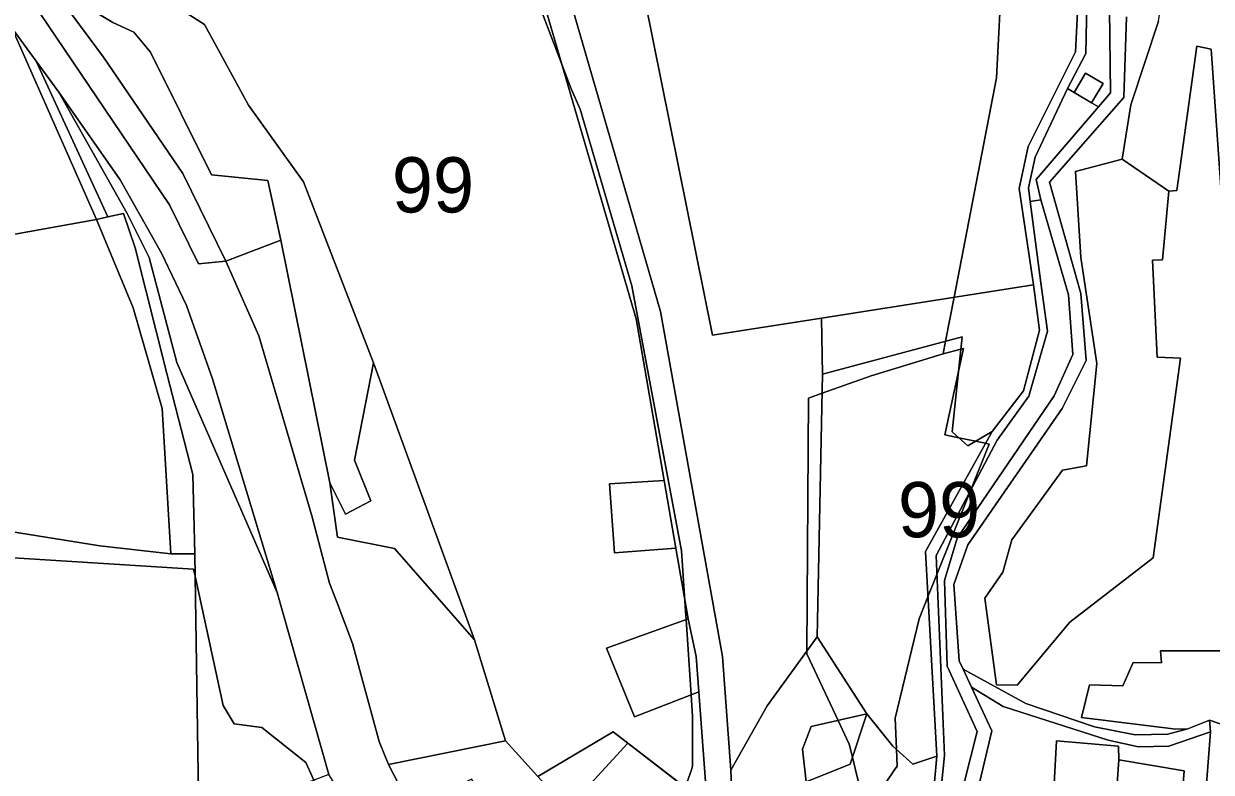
# Model space of a CAD drawing. Extents: x -477304 to -465429, y -1159113 to -1149210.
# Drawn here: x -475461.1 to -475138.7, y -1152000.7 to -1151797.3 of the extents above; entities that cross this region are included whole.
import ezdxf

# ---------------------------------------------------------------- set-up
doc = ezdxf.new("R2010")
doc.units = 0
for name, color, linetype in [('BPEJ_s', 7, 'Continuous'), ('orna_s', 7, 'Continuous'), ('ostatni_s', 7, 'Continuous'), ('PUPFL_s', 7, 'Continuous'), ('trav_porost_s', 7, 'Continuous'), ('voda_s', 7, 'Continuous'), ('zahrada_s', 7, 'Continuous')]:
    doc.layers.add(name, color=color, linetype=linetype)

msp = doc.modelspace()

# ---------------------------------------------------------------- linework, layer by layer
at = {"layer": 'BPEJ_s'}
for points in [[(-475231.33, -1152009.78), (-475224.68, -1152000), (-475224, -1151999), (-475224.18, -1151994.42), (-475224.5, -1151986), (-475218, -1151959), (-475215.61, -1151953.02), (-475213.18, -1151946.95), (-475203.99, -1151923.98), (-475199, -1151911.5), (-475199.98, -1151911.3), (-475202.66, -1151910.74), (-475207.23, -1151909.78), (-475211, -1151909), (-475207.23, -1151891.3), (-475206, -1151885.5), (-475206.65, -1151885.68), (-475211.5, -1151887), (-475210.84, -1151883.59), (-475208.53, -1151871.62), (-475197, -1151812), (-475195.5, -1151782)], [(-475195.5, -1151782), (-475197, -1151812), (-475208.53, -1151871.62), (-475210.84, -1151883.59), (-475211.5, -1151887)], [(-475322, -1151790), (-475314.95, -1151808.56), (-475312.5, -1151815), (-475310, -1151820.5), (-475296, -1151868.5), (-475282.5, -1151940.5), (-475281.6, -1151954.06), (-475281.41, -1151956.88), (-475281.25, -1151959.2), (-475279.89, -1151979.66), (-475279.5, -1151985.5), (-475279.5, -1151999), (-475279.85, -1152000), (-475281.52, -1152004.79), (-475297.06, -1151992.81), (-475301.06, -1151989.73), (-475321.53, -1152001.79), (-475330.3, -1151992.1), (-475338.72, -1151964.72), (-475366.12, -1151889.44), (-475371.31, -1151915.9), (-475366.87, -1151926.97), (-475373.73, -1151930.55), (-475378, -1151922.07), (-475391.29, -1151856.07), (-475406.28, -1151861.78), (-475413.65, -1151862.54), (-475421.5, -1151846.5), (-475461, -1151788)], [(-475461, -1151788), (-475421.5, -1151846.5), (-475413.65, -1151862.54), (-475406.28, -1151861.78), (-475391.29, -1151856.07), (-475378, -1151922.07), (-475373.73, -1151930.55), (-475366.87, -1151926.97), (-475371.31, -1151915.9), (-475366.12, -1151889.44), (-475338.72, -1151964.72), (-475330.3, -1151992.1), (-475321.53, -1152001.79), (-475301.06, -1151989.73), (-475297.06, -1151992.81), (-475326.35, -1152024.66)], [(-475326.35, -1152024.66), (-475297.06, -1151992.81), (-475281.52, -1152004.79), (-475279.85, -1152000), (-475279.5, -1151999), (-475279.5, -1151985.5), (-475279.89, -1151979.66), (-475281.25, -1151959.2), (-475281.41, -1151956.88), (-475281.6, -1151954.06), (-475282.5, -1151940.5), (-475296, -1151868.5), (-475310, -1151820.5), (-475312.5, -1151815), (-475314.95, -1151808.56), (-475322, -1151790)], [(-475233.06, -1152009.2), (-475235.3, -1152000), (-475236.13, -1151996.57), (-475237, -1151993), (-475240.02, -1151986.57), (-475248.5, -1151968.5), (-475248.49, -1151967.7), (-475248, -1151899), (-475244.31, -1151897.7), (-475231, -1151893), (-475211.5, -1151887), (-475206.65, -1151885.68), (-475206, -1151885.5), (-475207.23, -1151891.3), (-475211, -1151909), (-475207.23, -1151909.78), (-475202.66, -1151910.74), (-475199.98, -1151911.3), (-475199, -1151911.5), (-475203.99, -1151923.98), (-475213.18, -1151946.95), (-475215.61, -1151953.02), (-475218, -1151959), (-475224.5, -1151986), (-475224.18, -1151994.42), (-475224, -1151999), (-475224.68, -1152000), (-475231.33, -1152009.78)], [(-475211.5, -1151887), (-475231, -1151893), (-475244.31, -1151897.7), (-475248, -1151899), (-475248.49, -1151967.7), (-475248.5, -1151968.5), (-475240.02, -1151986.57), (-475237, -1151993), (-475236.13, -1151996.57), (-475235.3, -1152000), (-475233.06, -1152009.2)], [(-475487, -1151941), (-475415, -1151945.5), (-475414.6, -1151947.35), (-475407, -1151982.5), (-475404, -1151987.5), (-475396.5, -1151988.5), (-475384.5, -1151998), (-475383.6, -1152000), (-475382.33, -1152002.8), (-475377.5, -1152013.5), (-475358.77, -1152035.21), (-475355.5, -1152039), (-475355.82, -1152039.42), (-475373.31, -1152062.24), (-475379.9, -1152070.84), (-475426, -1152131), (-475430.43, -1152132.97), (-475472.66, -1152106.29)], [(-475383.6, -1152000), (-475384.5, -1151998), (-475396.5, -1151988.5), (-475404, -1151987.5), (-475407, -1151982.5), (-475414.6, -1151947.35), (-475415, -1151945.5), (-475487, -1151941)], [(-475472.66, -1152106.29), (-475430.43, -1152132.97), (-475426, -1152131), (-475379.9, -1152070.84), (-475373.31, -1152062.24), (-475355.82, -1152039.42), (-475355.5, -1152039), (-475358.77, -1152035.21), (-475377.5, -1152013.5), (-475382.33, -1152002.8), (-475383.6, -1152000)]]:
    msp.add_lwpolyline(points, dxfattribs=at)
at = {"layer": 'orna_s'}
msp.add_lwpolyline([(-475139.16, -1151986.49), (-475133.1, -1151988.61), (-475128.9, -1151980.81), (-475105.28, -1151979.45), (-475128.29, -1152001.19), (-475120.6, -1152011.02), (-475139.78, -1152018.66), (-475139.46, -1152014.47), (-475140.81, -1152014.37), (-475138.93, -1151989.67)], close=True, dxfattribs=at)
at = {"layer": 'ostatni_s'}
for points in [[(-475458.7, -1151780.32), (-475439.42, -1151806.39), (-475417.93, -1151838.02), (-475406.28, -1151861.78), (-475397.24, -1151882.14), (-475382.9, -1151931), (-475378.08, -1151949.33), (-475376.04, -1151954.6), (-475371.83, -1151965.73), (-475364.65, -1151992.32), (-475362.08, -1151998.59), (-475352.4, -1152017.31), (-475339.46, -1152037.62), (-475334.59, -1152045.27), (-475316.02, -1152071.73), (-475313.23, -1152075.42), (-475310.22, -1152079.4), (-475308.15, -1152082.15), (-475295.95, -1152103.46), (-475290.79, -1152114.87), (-475288.76, -1152120.11), (-475284.88, -1152136.46), (-475281.84, -1152157.03)], [(-475172.37, -1151787.04), (-475172.71, -1151805.42), (-475177.71, -1151814.9), (-475186.51, -1151833.53), (-475188.31, -1151841.88), (-475187.84, -1151845.56), (-475185, -1151867.68), (-475183.15, -1151880.85), (-475188.25, -1151898.48), (-475196.86, -1151910.48), (-475213.4, -1151941.79), (-475211.09, -1151996.08), (-475216.42, -1152048.5)], [(-475214.92, -1152015.25), (-475213.17, -1151996.32), (-475216.3, -1151940.7), (-475198.22, -1151908.13), (-475189.7, -1151897.03), (-475185.29, -1151880.53), (-475186.97, -1151868.2), (-475190.86, -1151842.11), (-475188.44, -1151830.68), (-475175.52, -1151804.89), (-475174.66, -1151786.81)], [(-475302.31, -1152201.39), (-475296.69, -1152179.37), (-475295.86, -1152161.47), (-475299.98, -1152137.13), (-475308.27, -1152111.78), (-475311.46, -1152105.31), (-475313.73, -1152100.71), (-475318.38, -1152093.7), (-475328.85, -1152077.92), (-475358.7, -1152032.17), (-475378.28, -1152001.27), (-475390.79, -1151957.31), (-475392.33, -1151951.84), (-475409.9, -1151893.75), (-475416.89, -1151873.9), (-475423.7, -1151859.61), (-475434.93, -1151839.7), (-475451.59, -1151815.92), (-475457.74, -1151807.45), (-475464.33, -1151798.38)]]:
    msp.add_lwpolyline(points, dxfattribs=at)
for points in [[(-475315.73, -1151780.56), (-475288.24, -1151875.51), (-475271.38, -1151969.21), (-475269.17, -1152000.08), (-475268.85, -1152006.89), (-475266.88, -1152018.57), (-475266.23, -1152036.1), (-475265.01, -1152053.3), (-475261, -1152076.84), (-475260.3, -1152079.12), (-475259.99, -1152081.04), (-475269.13, -1152073.43), (-475271.13, -1152046.01), (-475274.06, -1152025.96), (-475275.3, -1152012.43), (-475275.58, -1152009.37), (-475277.82, -1151978.86), (-475278.51, -1151969.18), (-475280.74, -1151959.02), (-475284.06, -1151939.79), (-475287.23, -1151921.42), (-475294.85, -1151877.51), (-475322.82, -1151781.55), (-475316.12, -1151779.25)], [(-475175.92, -1151815.96), (-475172.8, -1151810.71), (-475168.07, -1151813.53), (-475171.19, -1151818.77)], [(-475451.59, -1151815.92), (-475434.93, -1151839.7), (-475423.7, -1151859.61), (-475416.89, -1151873.9), (-475409.9, -1151893.75), (-475392.33, -1151951.84), (-475419.53, -1151889.37), (-475427.09, -1151860.84), (-475433.07, -1151848.9)], [(-475213.4, -1151941.79), (-475196.86, -1151910.48), (-475188.25, -1151898.48), (-475183.15, -1151880.85), (-475185, -1151867.68), (-475187.84, -1151845.56), (-475184.97, -1151845.15), (-475177.47, -1151870.96), (-475176.25, -1151887.17), (-475181.35, -1151898.38), (-475207.72, -1151937.04), (-475211.1, -1151948.54), (-475210.42, -1151971.81), (-475202.27, -1151989.57), (-475211.43, -1152025.71), (-475207.83, -1152037.88), (-475219.47, -1152065.12), (-475220.83, -1152055.24), (-475216.42, -1152048.5), (-475211.09, -1151996.08)], [(-475244.2, -1151892.54), (-475244.47, -1151877.31), (-475186.97, -1151868.2), (-475185.29, -1151880.53), (-475189.7, -1151897.03), (-475198.22, -1151908.13), (-475204.79, -1151911.99), (-475209, -1151908.19), (-475206.3, -1151882.37)], [(-475302.06, -1151922.27), (-475287.23, -1151921.42), (-475284.06, -1151939.79), (-475300.68, -1151941.1)], [(-475277.82, -1151978.86), (-475295.31, -1151985.62), (-475302.91, -1151967), (-475280.74, -1151959.02), (-475278.51, -1151969.18)], [(-475195.18, -1151982.78), (-475203.79, -1151977.53), (-475206.09, -1151972.62), (-475189.05, -1151982.02), (-475170.42, -1151988.31), (-475159.37, -1151990.51), (-475150.44, -1151990.35), (-475145.06, -1151988.84), (-475139.16, -1151986.49), (-475138.93, -1151989.67), (-475150.21, -1151993.54), (-475158.46, -1151993.76), (-475166.71, -1151991.95)], [(-475247.28, -1151988.21), (-475232.17, -1151984.8), (-475236.77, -1151998.47), (-475248.64, -1152003.31), (-475249.65, -1151994.37)], [(-475146.34, -1152003.71), (-475141.65, -1152004.07), (-475142.45, -1152014.24), (-475140.81, -1152014.37), (-475139.46, -1152014.47), (-475139.78, -1152018.66), (-475150.45, -1152017.83), (-475150.12, -1152013.64), (-475156.01, -1152013.5), (-475164.98, -1152012.8), (-475164.28, -1152003.83), (-475163.81, -1151997.27), (-475146.07, -1152000.32)]]:
    msp.add_lwpolyline(points, close=True, dxfattribs=at)
at = {"layer": 'PUPFL_s'}
for points in [[(-475464.33, -1151798.38), (-475441.38, -1151850.51), (-475474.19, -1151856.34), (-475522.5, -1151778.37), (-475519.72, -1151767.14), (-475502.82, -1151746.43), (-475487.51, -1151766.47)], [(-475438.75, -1151768.95), (-475431.2, -1151785.23), (-475412.02, -1151797.48), (-475400.06, -1151819.39), (-475385.15, -1151840.23), (-475366.12, -1151889.44), (-475371.31, -1151915.9), (-475366.87, -1151926.97), (-475373.73, -1151930.55), (-475378, -1151922.07), (-475391.29, -1151856.07), (-475394.81, -1151839.88), (-475410.15, -1151838.38), (-475426.7, -1151805.01), (-475431.2, -1151799.55), (-475436.91, -1151796.96), (-475450.11, -1151788.94), (-475454.61, -1151780.26), (-475458.42, -1151775.81)], [(-475431.2, -1151799.55), (-475426.7, -1151805.01), (-475410.15, -1151838.38), (-475394.81, -1151839.88), (-475391.29, -1151856.07), (-475406.28, -1151861.78), (-475417.93, -1151838.02), (-475439.42, -1151806.39), (-475458.7, -1151780.32), (-475460.72, -1151776.51), (-475458.42, -1151775.81), (-475454.61, -1151780.26), (-475450.11, -1151788.94), (-475436.91, -1151796.96)], [(-475244.47, -1151877.31), (-475244.2, -1151892.54), (-475245.71, -1151963.84), (-475259.24, -1151982.62), (-475269.17, -1152000.08), (-475271.38, -1151969.21), (-475288.24, -1151875.51), (-475315.73, -1151780.56), (-475294.85, -1151778.9), (-475274.07, -1151881.88)], [(-475464.33, -1151798.38), (-475457.74, -1151807.45), (-475438.26, -1151849.76), (-475441.38, -1151850.51)], [(-475427.09, -1151860.84), (-475419.53, -1151889.37), (-475392.33, -1151951.84), (-475390.79, -1151957.31), (-475378.28, -1152001.27), (-475390.48, -1152005.88), (-475413.61, -1152013.19), (-475414.69, -1151941.3), (-475415.24, -1151919.78), (-475422.27, -1151892.29), (-475430.81, -1151858.18), (-475433.99, -1151848.86), (-475438.26, -1151849.76), (-475457.74, -1151807.45), (-475451.59, -1151815.92), (-475433.07, -1151848.9)], [(-475441.38, -1151850.51), (-475431.41, -1151874.51), (-475423.54, -1151901.86), (-475421.18, -1151941.36), (-475440.44, -1151939.11), (-475474.35, -1151933.72), (-475519.5, -1151937.96), (-475527.98, -1151969.49), (-475530.69, -1151966.89), (-475540.15, -1151975), (-475549.38, -1151976.09), (-475556.53, -1151975.29), (-475559.63, -1151869.54), (-475503.93, -1151860.73), (-475474.19, -1151856.34)], [(-475438.26, -1151849.76), (-475433.99, -1151848.86), (-475430.81, -1151858.18), (-475422.27, -1151892.29), (-475415.24, -1151919.78), (-475414.69, -1151941.3), (-475421.18, -1151941.36), (-475423.54, -1151901.86), (-475431.41, -1151874.51), (-475441.38, -1151850.51)], [(-475209, -1151908.19), (-475204.79, -1151911.99), (-475198.22, -1151908.13), (-475216.3, -1151940.7), (-475213.17, -1151996.32), (-475219.75, -1151998.47), (-475225.14, -1151993.54), (-475232.17, -1151984.8), (-475245.71, -1151963.84), (-475244.2, -1151892.54), (-475206.3, -1151882.37)], [(-475247.28, -1151988.21), (-475249.65, -1151994.37), (-475248.64, -1152003.31), (-475236.77, -1151998.47), (-475232.17, -1151984.8), (-475225.14, -1151993.54), (-475219.75, -1151998.47), (-475213.17, -1151996.32), (-475214.92, -1152015.25), (-475244.93, -1152005.24), (-475268.85, -1152006.89), (-475269.17, -1152000.08), (-475259.24, -1151982.62), (-475245.71, -1151963.84), (-475232.17, -1151984.8)]]:
    msp.add_lwpolyline(points, close=True, dxfattribs=at)
for points in [[(-475322.82, -1151781.55), (-475294.85, -1151877.51), (-475287.23, -1151921.42), (-475302.06, -1151922.27), (-475300.68, -1151941.1), (-475284.06, -1151939.79), (-475280.74, -1151959.02), (-475302.91, -1151967), (-475295.31, -1151985.62), (-475277.82, -1151978.86), (-475275.58, -1152009.37), (-475301.06, -1151989.73), (-475321.53, -1152001.79), (-475330.3, -1151992.1), (-475338.72, -1151964.72), (-475366.12, -1151889.44), (-475385.15, -1151840.23), (-475400.06, -1151819.39), (-475412.02, -1151797.48), (-475431.2, -1151785.23)], [(-475474.35, -1151933.72), (-475440.44, -1151939.11), (-475421.18, -1151941.36), (-475414.69, -1151941.3), (-475413.61, -1152013.19), (-475412.09, -1152042.81), (-475424.59, -1152039.55), (-475442.38, -1152030.23), (-475453.74, -1152049.25), (-475450.86, -1152067.8), (-475456.46, -1152097.04), (-475476.83, -1152091.74)]]:
    msp.add_lwpolyline(points, dxfattribs=at)
at = {"layer": 'trav_porost_s'}
for points in [[(-475188.44, -1151830.68), (-475190.86, -1151842.11), (-475186.97, -1151868.2), (-475244.47, -1151877.31), (-475274.07, -1151881.88), (-475294.85, -1151778.9), (-475249.39, -1151775.28), (-475213.3, -1151774.77), (-475181.36, -1151770.27), (-475174.66, -1151786.81), (-475175.52, -1151804.89)], [(-475108.44, -1151880.63), (-475106.54, -1151896), (-475105.36, -1151905.51), (-475124.02, -1151905.96), (-475122.92, -1151838.75), (-475129.3, -1151845.94), (-475135.85, -1151845.59), (-475138.75, -1151804.18), (-475142.63, -1151803.37), (-475148.02, -1151842.63), (-475150.22, -1151842.75), (-475162.86, -1151834.11), (-475160.54, -1151819.38), (-475153.06, -1151796.59), (-475150.86, -1151782.29), (-475131.9, -1151775.16), (-475121.31, -1151828.47)], [(-475200.18, -1151953.39), (-475195.26, -1151946.27), (-475192.84, -1151937.56), (-475179.06, -1151918.63), (-475172.54, -1151917.41), (-475169.74, -1151889.62), (-475174.13, -1151860.83), (-475175.57, -1151837.43), (-475162.86, -1151834.11), (-475150.22, -1151842.75), (-475151.91, -1151861.44), (-475154.64, -1151861.55), (-475153.39, -1151887.91), (-475147.03, -1151888.14), (-475154.45, -1151942.41), (-475177.12, -1151959.91), (-475191.36, -1151977.02), (-475197, -1151976.91)], [(-475364.65, -1151992.32), (-475371.83, -1151965.73), (-475376.04, -1151954.6), (-475378.08, -1151949.33), (-475382.9, -1151931), (-475397.24, -1151882.14), (-475406.28, -1151861.78), (-475391.29, -1151856.07), (-475378, -1151922.07), (-475375.92, -1151936.83), (-475360.47, -1151939.88), (-475338.72, -1151964.72), (-475330.3, -1151992.1), (-475362.08, -1151998.59)], [(-475338.72, -1151964.72), (-475360.47, -1151939.88), (-475375.92, -1151936.83), (-475378, -1151922.07), (-475373.73, -1151930.55), (-475366.87, -1151926.97), (-475371.31, -1151915.9), (-475366.12, -1151889.44)], [(-475148.32, -1151988.99), (-475173.91, -1151985.81), (-475171.79, -1151976.95), (-475162.7, -1151977.18), (-475159.9, -1151970.81), (-475152.18, -1151970.96), (-475152.48, -1151967.71), (-475129.92, -1151967.71), (-475129.31, -1151971.57), (-475122.05, -1151972.4), (-475127.04, -1151934.23), (-475123.03, -1151933.62), (-475122.58, -1151938.62), (-475115.08, -1151942.26), (-475110.46, -1151971.27), (-475107.58, -1151971.8), (-475105.28, -1151979.45), (-475128.9, -1151980.81), (-475133.1, -1151988.61), (-475139.16, -1151986.49), (-475145.06, -1151988.84)], [(-475303.03, -1152027.85), (-475306.42, -1152018.48), (-475321.53, -1152001.79), (-475301.06, -1151989.73), (-475275.58, -1152009.37), (-475300.06, -1152024.3)], [(-475330.3, -1151992.1), (-475321.53, -1152001.79), (-475306.42, -1152018.48), (-475303.03, -1152027.85), (-475310.65, -1152038.71), (-475309.17, -1152060.2), (-475313.23, -1152075.42), (-475316.02, -1152071.73), (-475334.59, -1152045.27), (-475339.46, -1152037.62), (-475323.71, -1152030.46), (-475329.14, -1152018.52), (-475335.88, -1152010.52), (-475339.49, -1152002.57), (-475349.52, -1152007.14), (-475346.18, -1152014.48), (-475352.4, -1152017.31), (-475362.08, -1151998.59)], [(-475180.7, -1151992.13), (-475163.86, -1151993.55), (-475163.81, -1151997.27), (-475164.28, -1152003.83), (-475164.98, -1152012.8), (-475181.72, -1152010.5)]]:
    msp.add_lwpolyline(points, close=True, dxfattribs=at)
for points in [[(-475129.92, -1151967.71), (-475152.48, -1151967.71), (-475152.18, -1151970.96), (-475159.9, -1151970.81), (-475162.7, -1151977.18), (-475171.79, -1151976.95), (-475173.91, -1151985.81), (-475148.32, -1151988.99), (-475145.06, -1151988.84), (-475150.44, -1151990.35), (-475159.37, -1151990.51), (-475170.42, -1151988.31), (-475189.05, -1151982.02), (-475206.09, -1151972.62), (-475207.12, -1151970.42), (-475208.57, -1151949.63), (-475204.8, -1151938.87), (-475179.15, -1151901.81), (-475172.66, -1151888.76), (-475174.11, -1151870.61), (-475182.63, -1151840.34), (-475162.4, -1151817.38), (-475161.7, -1151795.4)], [(-475153.06, -1151796.59), (-475160.54, -1151819.38), (-475162.86, -1151834.11), (-475175.57, -1151837.43), (-475174.13, -1151860.83), (-475169.74, -1151889.62), (-475172.54, -1151917.41), (-475179.06, -1151918.63), (-475192.84, -1151937.56), (-475195.26, -1151946.27), (-475200.18, -1151953.39), (-475197, -1151976.91), (-475191.36, -1151977.02), (-475177.12, -1151959.91), (-475154.45, -1151942.41), (-475147.03, -1151888.14), (-475153.39, -1151887.91), (-475154.64, -1151861.55), (-475151.91, -1151861.44), (-475150.22, -1151842.75), (-475148.02, -1151842.63), (-475142.63, -1151803.37), (-475138.75, -1151804.18), (-475135.85, -1151845.59)], [(-475206.48, -1152024.17), (-475198.25, -1151989.38), (-475203.79, -1151977.53), (-475195.18, -1151982.78), (-475166.71, -1151991.95), (-475158.46, -1151993.76), (-475150.21, -1151993.54), (-475138.93, -1151989.67), (-475140.81, -1152014.37)], [(-475146.34, -1152003.71), (-475146.07, -1152000.32), (-475163.81, -1151997.27), (-475163.86, -1151993.55), (-475180.7, -1151992.13), (-475181.72, -1152010.5)]]:
    msp.add_lwpolyline(points, dxfattribs=at)
at = {"layer": 'voda_s'}
for points in [[(-475210.42, -1151971.81), (-475211.1, -1151948.54), (-475207.72, -1151937.04), (-475181.35, -1151898.38), (-475176.25, -1151887.17), (-475177.47, -1151870.96), (-475184.97, -1151845.15), (-475186.25, -1151839.64), (-475169.35, -1151819.86), (-475166.08, -1151816.04), (-475166.31, -1151793.43)], [(-475161.7, -1151795.4), (-475162.4, -1151817.38), (-475182.63, -1151840.34), (-475174.11, -1151870.61), (-475172.66, -1151888.76), (-475179.15, -1151901.81), (-475204.8, -1151938.87), (-475208.57, -1151949.63), (-475207.12, -1151970.42), (-475206.09, -1151972.62), (-475203.79, -1151977.53), (-475198.25, -1151989.38), (-475206.48, -1152024.17), (-475202.65, -1152037.57), (-475204.9, -1152043.53), (-475206.83, -1152048.65), (-475215.44, -1152068.98), (-475221.58, -1152095.51), (-475228.54, -1152112.74), (-475227.51, -1152132.04), (-475222.14, -1152156.67), (-475226.91, -1152166.75), (-475242.91, -1152186.13)], [(-475276.24, -1152187.83), (-475268.44, -1152182.52), (-475249.36, -1152180.95), (-475249.69, -1152178.97), (-475243.91, -1152178.31), (-475231.09, -1152162.66), (-475228.25, -1152156.73), (-475232.78, -1152131.68), (-475232.57, -1152110.31), (-475225.73, -1152093.97), (-475219.47, -1152065.12), (-475207.83, -1152037.88), (-475211.43, -1152025.71), (-475202.27, -1151989.57), (-475210.42, -1151971.81)]]:
    msp.add_lwpolyline(points, dxfattribs=at)
at = {"layer": 'zahrada_s'}
for points in [[(-475171.19, -1151818.77), (-475168.07, -1151813.53), (-475172.8, -1151810.71), (-475175.92, -1151815.96), (-475177.71, -1151814.9), (-475172.71, -1151805.42), (-475172.37, -1151787.04), (-475178.2, -1151770.55), (-475173.61, -1151769.36), (-475166.31, -1151793.43), (-475166.08, -1151816.04), (-475169.35, -1151819.86)], [(-475175.92, -1151815.96), (-475171.19, -1151818.77), (-475169.35, -1151819.86), (-475186.25, -1151839.64), (-475184.97, -1151845.15), (-475187.84, -1151845.56), (-475188.31, -1151841.88), (-475186.51, -1151833.53), (-475177.71, -1151814.9)]]:
    msp.add_lwpolyline(points, close=True, dxfattribs=at)

# ---------------------------------------------------------------- texts
at = {"layer": 'BPEJ_s'}
for p in [(-475361.15, -1151848.58), (-475223.75, -1151936.83)]:
    msp.add_text('99', height=15, dxfattribs=at).set_placement(p)

doc.saveas('drawing.dxf')
